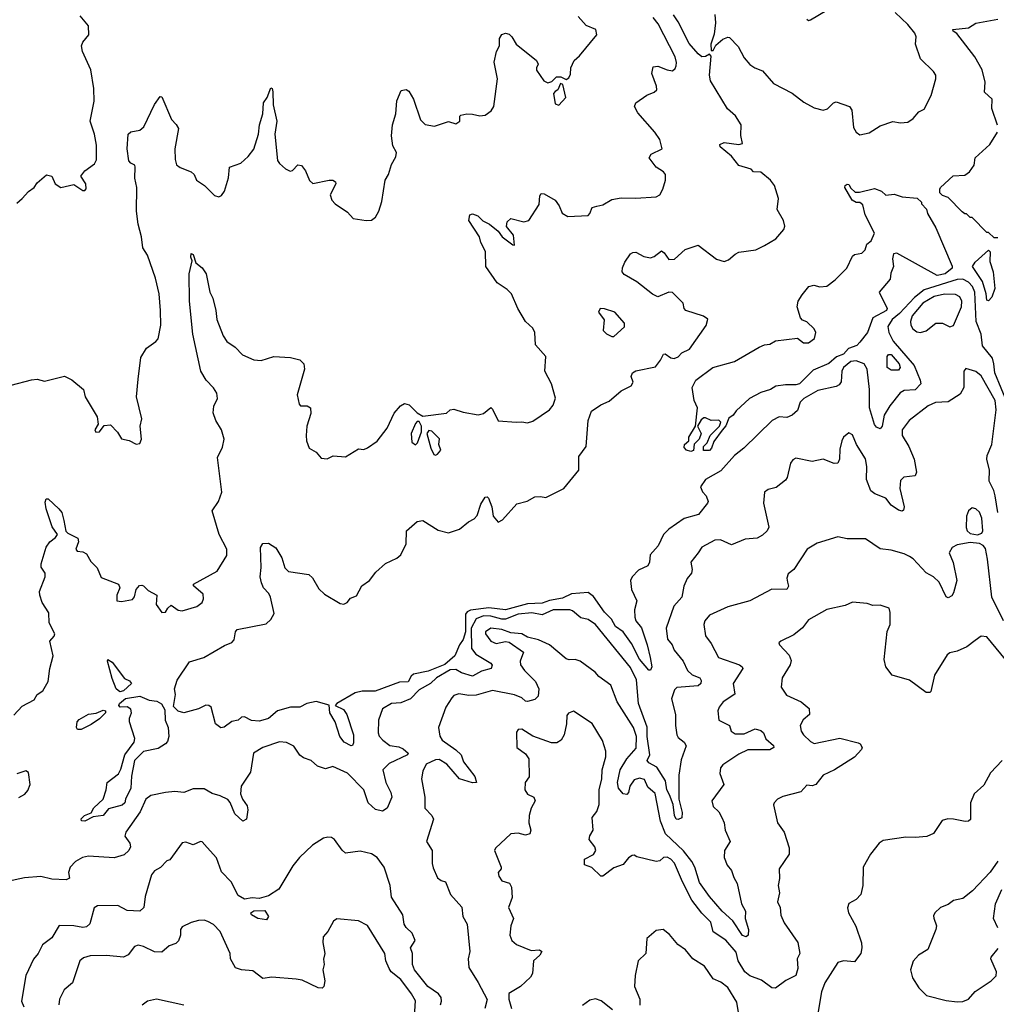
# Model space of a CAD drawing. Extents: x 1690054 to 1842981, y 782881 to 914114.
# Tile 376 of 656: x 1753111 to 1758427, y 869738 to 875098. Entities that reach past the tile are written whole.
import ezdxf

# ---------------------------------------------------------------- set-up
doc = ezdxf.new("R2010")
doc.units = 0

msp = doc.modelspace()

# ---------------------------------------------------------------- linework, layer by layer
at = {"layer": '0CON10XD'}
for points in [[(1753065, 873108.9), (1753175, 873138.1), (1753205, 873141.2), (1753245, 873130), (1753355, 873157.5), (1753395, 873136.7), (1753457.5, 873085), (1753467.5, 873045), (1753532, 872935), (1753537.5, 872895), (1753520, 872865), (1753525, 872852.5), (1753546, 872854), (1753571.2, 872888.8), (1753605, 872892.5), (1753642.3, 872852.3), (1753665, 872816.7), (1753706.4, 872806.4), (1753745, 872787.5), (1753765, 872790), (1753773.3, 872815), (1753766.7, 872885), (1753776, 872925), (1753746, 873045), (1753755, 873140), (1753770.9, 873259.1), (1753800.5, 873309.5), (1753852.5, 873345), (1753865, 873360), (1753879.1, 873435), (1753877.5, 873515), (1753870.4, 873605), (1753850.5, 873690.5), (1753805.8, 873815), (1753780.8, 873855), (1753773.4, 873915), (1753755.5, 873985), (1753747.1, 874055), (1753748.8, 874185), (1753736.7, 874235), (1753740, 874295), (1753737.5, 874305), (1753715, 874316.7), (1753705, 874330), (1753695.8, 874395), (1753701.2, 874475), (1753715, 874487.5), (1753765, 874496.7), (1753786.7, 874515), (1753844.3, 874635.7), (1753875, 874680), (1753885, 874677.5), (1753936.7, 874555), (1753962.5, 874527.5), (1753974.4, 874505), (1753954.6, 874395), (1753956.4, 874336.4), (1753965, 874306.7), (1753985, 874292.5), (1754045, 874270), (1754060, 874255), (1754073.6, 874223.6), (1754116.7, 874195), (1754170.7, 874140.7), (1754195, 874132.5), (1754209.5, 874140.5), (1754225.7, 874165), (1754247.7, 874237.7), (1754253.3, 874295), (1754315, 874317.5), (1754355, 874352.5), (1754385, 874393.3), (1754411.3, 874475), (1754416.7, 874525), (1754434.1, 874585.9), (1754437.5, 874645), (1754457.1, 874675), (1754477, 874727), (1754485, 874722.5), (1754488.5, 874705), (1754490.6, 874635), (1754510, 874545), (1754499.5, 874475), (1754515, 874331.2), (1754525, 874314), (1754557.5, 874285), (1754583.9, 874273.9), (1754595, 874277.5), (1754625, 874306.7), (1754645, 874303.8), (1754667.1, 874275), (1754687.5, 874222.5), (1754705.8, 874205.8), (1754795, 874224), (1754815, 874223.3), (1754830, 874215), (1754832.5, 874205), (1754801.2, 874145), (1754810, 874115), (1754827.5, 874095), (1754895, 874050), (1754926.1, 874016.1), (1754996, 874004), (1755025, 874006.2), (1755047.3, 874022.7), (1755066.2, 874055), (1755082.7, 874107.3), (1755101.2, 874225), (1755118.8, 874255), (1755135, 874310), (1755158.3, 874351.7), (1755161.2, 874375), (1755141.7, 874411.7), (1755135.6, 874465.6), (1755140.6, 874525), (1755158.5, 874585), (1755164.7, 874655.3), (1755188, 874712), (1755215, 874718), (1755229.1, 874709.1), (1755254.4, 874665), (1755292.1, 874552.1), (1755317.7, 874527.7), (1755368.3, 874518.3), (1755445, 874543.3), (1755485, 874530), (1755506.7, 874545), (1755507, 874573), (1755512, 874578), (1755545, 874585.6), (1755576, 874584), (1755615.9, 874574.1), (1755645, 874578.8), (1755677.6, 874602.4), (1755692.5, 874625), (1755712.2, 874775), (1755693.4, 874866.6), (1755706.2, 874925), (1755723.3, 874955), (1755722, 874995), (1755735, 875016.7), (1755755, 875024), (1755775, 875018), (1755790, 875005), (1755813.3, 874965), (1755923.3, 874875), (1755932.5, 874855), (1755923.6, 874836.4), (1755925, 874822.5), (1755963.3, 874765), (1755985, 874753.8), (1756008.3, 874761.7), (1756033.6, 874786.4), (1756056.1, 874786.1), (1756085, 874772.5), (1756099.3, 874780.7), (1756108.3, 874801.7), (1756111.2, 874835), (1756128.8, 874875), (1756158.3, 874901.7), (1756253.3, 875015), (1756247.5, 875045), (1756195, 875066.7), (1756151.2, 875115)], [(1753079.1, 871310.9), (1753125, 871360), (1753188.8, 871395), (1753206.1, 871423.9), (1753236.2, 871445), (1753265.5, 871494.5), (1753274, 871565), (1753292.9, 871635), (1753274, 871715), (1753298.3, 871741.7), (1753302, 871755), (1753271.3, 871815), (1753268.5, 871868.5), (1753234, 871925), (1753220.8, 871965), (1753219.2, 871985), (1753250, 872065), (1753250, 872085), (1753228.3, 872118.3), (1753227.5, 872135), (1753255, 872226.2), (1753274.4, 872255.6), (1753305, 872278.8), (1753316.2, 872295), (1753287.3, 872337.3), (1753254.7, 872435), (1753249.5, 872470.5), (1753255, 872490), (1753265, 872490), (1753323.1, 872435), (1753339.4, 872415), (1753351.5, 872371.5), (1753362.7, 872312.7), (1753372.2, 872302.2), (1753428, 872275), (1753430.8, 872255), (1753416.7, 872215), (1753424.1, 872204.1), (1753455, 872200.8), (1753475, 872190), (1753498.7, 872148.7), (1753533.2, 872113.2), (1753555, 872061.2), (1753648, 872025), (1753655.8, 872005), (1753640, 871965), (1753640, 871935), (1753665, 871930), (1753725, 871941.9), (1753735, 871956.7), (1753745, 871996.7), (1753762.5, 872017.5), (1753775, 872018.8), (1753785, 872016), (1753810.4, 871990.4), (1753856.7, 871965), (1753853.6, 871915), (1753885, 871870), (1753905, 871873.3), (1753917.5, 871895), (1753935, 871910), (1753973.6, 871883.6), (1753995, 871879.4), (1754075, 871903.2), (1754105, 871924.4), (1754111.5, 871945), (1754109.7, 871969.7), (1754057.5, 872015), (1754057.5, 872025), (1754186, 872095), (1754239.1, 872180.9), (1754237.5, 872215), (1754197.3, 872295), (1754158.9, 872425), (1754192.5, 872475), (1754210.8, 872525), (1754187.5, 872715), (1754215, 872770), (1754223.1, 872815), (1754209.2, 872865), (1754177.6, 872915), (1754163.3, 872956.7), (1754166.8, 872993.2), (1754188.1, 873035), (1754183.6, 873065), (1754165, 873094.3), (1754125, 873135.6), (1754097.1, 873185), (1754053.9, 873385), (1754035.3, 873565), (1754033.4, 873715), (1754050, 873785), (1754042.9, 873805), (1754044.2, 873825.8), (1754055, 873820), (1754070, 873775), (1754105, 873746.2), (1754126.7, 873715), (1754145.9, 873615), (1754161.3, 873581.3), (1754178.9, 873515), (1754184.3, 873465), (1754217.6, 873377.6), (1754238.1, 873345), (1754284.4, 873315), (1754323.8, 873273.8), (1754385, 873246.7), (1754425, 873242.9), (1754495, 873264.7), (1754585, 873258.2), (1754635, 873245.3), (1754657.8, 873225), (1754660.6, 873195), (1754620.8, 873055), (1754632, 873005), (1754640, 872995), (1754676.1, 872996.1), (1754694.1, 872984.1), (1754695.5, 872954.5), (1754674.5, 872885), (1754669.4, 872835), (1754671.4, 872805), (1754686.7, 872765), (1754725, 872743.3), (1754751.7, 872711.7), (1754785, 872707.5), (1754817, 872723), (1754885, 872717.5), (1754955, 872762.5), (1754985, 872757.5), (1755003.8, 872766.2), (1755055.9, 872804.1), (1755111.2, 872875), (1755150, 872955), (1755184.1, 872995.9), (1755205, 873007.5), (1755230.7, 873000.7), (1755275, 872957.5), (1755305, 872940), (1755434.1, 872955.9), (1755455, 872973.8), (1755475, 872978), (1755525, 872961.2), (1755606.1, 872946.1), (1755635, 872954), (1755675, 872986.7), (1755685, 872977.5), (1755715, 872914.2), (1755815, 872906), (1755845, 872909.2), (1755875, 872902.9), (1755905, 872912.9), (1755995, 872974.2), (1756015, 872998.8), (1756027.6, 873037.6), (1756005, 873116.2), (1755970, 873185), (1755974.5, 873264.5), (1755918.3, 873328.3), (1755915.7, 873395), (1755905, 873418.8), (1755864.3, 873455), (1755822.2, 873525), (1755788.5, 873605), (1755765, 873629.5), (1755710.6, 873665), (1755648.6, 873755), (1755647.1, 873835), (1755621.1, 873885), (1755613.3, 873915), (1755556, 874005), (1755561.2, 874035), (1755575, 874040.8), (1755605, 874029.4), (1755632.2, 874002.2), (1755668, 873985), (1755715.7, 873945.7), (1755738, 873915), (1755795, 873871.2), (1755805, 873870), (1755798.9, 873925), (1755761.2, 873971.2), (1755765, 873997.5), (1755783.8, 874016.2), (1755855, 873998), (1755882.5, 874005), (1755937.9, 874092.1), (1755941.4, 874138.6), (1755948.8, 874151.2), (1755965, 874150), (1756025, 874115.7), (1756048.1, 874085), (1756064.6, 874044.6), (1756095, 874026.9), (1756205, 874032), (1756215, 874042.5), (1756226.7, 874075), (1756251.9, 874081.9), (1756285, 874090), (1756335, 874118.6), (1756385, 874127.8), (1756465, 874125.6), (1756575, 874132.5), (1756595, 874144.3), (1756612.3, 874175), (1756626.5, 874225), (1756625.8, 874255.8), (1756615, 874270), (1756574.8, 874294.8), (1756537.1, 874345), (1756548, 874365), (1756608.8, 874395), (1756595.6, 874445), (1756568.9, 874485), (1756475, 874591.2), (1756458, 874625), (1756464.4, 874645.6), (1756525, 874686.9), (1756565, 874702.5), (1756580, 874715), (1756578.1, 874735), (1756551.5, 874805), (1756558.9, 874841.1), (1756585, 874845.4), (1756635, 874824.6), (1756665, 874819.2), (1756678.8, 874831.2), (1756684.3, 874845.7), (1756686.9, 874865), (1756679.6, 874895), (1756586.7, 875075), (1756559.2, 875109.3)], [(1753095, 874098), (1753125, 874124.4), (1753158.1, 874161.9), (1753188.8, 874185), (1753205, 874210), (1753257, 874253), (1753285, 874246.7), (1753303.3, 874205), (1753335, 874183.8), (1753405, 874200), (1753455, 874167.5), (1753465, 874167.5), (1753473, 874177), (1753471.2, 874205), (1753443.3, 874245), (1753465.7, 874275), (1753517.8, 874312.2), (1753529.2, 874335), (1753529.2, 874415), (1753517.9, 874475), (1753494.4, 874545), (1753515.4, 874655), (1753513.6, 874723.6), (1753498.5, 874825), (1753452.9, 874925), (1753447.5, 874955), (1753454, 874975), (1753486.4, 875015), (1753485.8, 875065), (1753439.4, 875119.4)], [(1754427.5, 872032.5), (1754420, 872065), (1754424.7, 872115), (1754421.4, 872225), (1754435, 872246), (1754465, 872248), (1754505, 872223.3), (1754537.9, 872167.9), (1754555, 872113.3), (1754573.2, 872093.2), (1754685, 872077.5), (1754705, 872058.8), (1754739.6, 871999.6), (1754770, 871970), (1754855, 871920), (1754875, 871915.8), (1754893.3, 871925), (1754910.8, 871949.2), (1754945, 871961.2), (1754973.8, 872015), (1755014.2, 872045), (1755050.2, 872089.8), (1755102.1, 872137.9), (1755164.4, 872165.6), (1755185.7, 872184.3), (1755213.8, 872245), (1755216.2, 872315), (1755273.8, 872366.2), (1755305, 872371.4), (1755388.3, 872318.3), (1755445, 872304.4), (1755505, 872324), (1755553.3, 872365), (1755585, 872380), (1755600.4, 872399.6), (1755620.4, 872459.6), (1755645, 872498.8), (1755655, 872500), (1755662.5, 872492.5), (1755681.5, 872445), (1755687.5, 872395), (1755715, 872362.9), (1755738.8, 872375), (1755817.3, 872462.7), (1755873.9, 872476.1), (1755915, 872500), (1755945, 872502.5), (1755975, 872496.7), (1756072.5, 872545), (1756153.9, 872646.1), (1756155, 872720), (1756194.2, 872775), (1756206.2, 872915), (1756223.6, 872966.4), (1756275, 873001.2), (1756319.4, 873020.6), (1756385, 873078), (1756438.8, 873105), (1756451.2, 873125), (1756440, 873155), (1756446, 873175), (1756465, 873186.1), (1756571.9, 873208.1), (1756600, 873245), (1756615, 873276.7), (1756625, 873278.8), (1756655, 873256.2), (1756673.6, 873253.6), (1756695, 873263.3), (1756715, 873283.8), (1756756.2, 873305), (1756847, 873433), (1756857, 873467), (1756833.2, 873483.2), (1756737.5, 873515), (1756727.5, 873525), (1756722.5, 873555), (1756665, 873613.3), (1756645, 873613.8), (1756585, 873588.6), (1756555, 873604.4), (1756470.9, 873670.9), (1756401.2, 873711.2), (1756391.2, 873725), (1756392.7, 873747.3), (1756405, 873777.5), (1756435, 873822.5), (1756448.8, 873831.2), (1756465, 873832), (1756508.3, 873808.3), (1756545, 873800.6), (1756565, 873808.6), (1756605, 873838.8), (1756619.1, 873829.1), (1756645, 873792.5), (1756675, 873793.8), (1756733.4, 873846.6), (1756805, 873870.5), (1756904.7, 873794.7), (1756945, 873780.9), (1756969.3, 873790.7), (1757005, 873821.9), (1757025, 873831.5), (1757117.5, 873845), (1757165, 873868), (1757226.2, 873905), (1757270, 873955), (1757276.1, 873973.9), (1757268.8, 874005), (1757233.8, 874065), (1757240.6, 874125), (1757220, 874195), (1757198.8, 874225), (1757145, 874267.5), (1757105, 874270), (1757093.6, 874283.6), (1757025, 874303.3), (1756985.2, 874355.2), (1756924.3, 874405), (1756921.9, 874418.1), (1756945, 874428.8), (1757025, 874418.5), (1757045.8, 874424.2), (1757036.9, 874466.9), (1757037.8, 874525), (1757007.6, 874575), (1756963.3, 874613.3), (1756872, 874765), (1756866.6, 874795), (1756875, 874900), (1756865, 874910), (1756845, 874896.7), (1756825, 874896), (1756805, 874911.4), (1756755, 874968.6), (1756695, 875085.5), (1756670, 875125)], [(1756895.6, 875125.6), (1756898.8, 875081.2), (1756891.8, 875018.2), (1756874, 874964), (1756875, 874930), (1756885, 874930), (1756900.7, 874959.3), (1756939.1, 874990.9), (1756965, 875002.9), (1756975, 875000), (1757021.2, 874951.2), (1757055, 874890), (1757085, 874854.2), (1757113.3, 874835), (1757155, 874820), (1757215, 874750.8), (1757315, 874698.1), (1757378.9, 874648.9), (1757435, 874617.5), (1757484.4, 874604.4), (1757507.6, 874612.4), (1757540, 874645), (1757555, 874650), (1757628.8, 874625), (1757640, 874605), (1757650.2, 874510.2), (1757665, 874485.8), (1757685, 874470), (1757735, 874482.5), (1757795, 874520), (1757864.1, 874544.1), (1757905, 874537.1), (1757945, 874540), (1757975, 874560), (1758005, 874596.2), (1758035, 874611.2), (1758072.9, 874685), (1758097.1, 874775), (1758097.1, 874795), (1758085, 874816), (1758014.3, 874885), (1757987.8, 874965), (1757990.4, 875005), (1757984.5, 875025), (1757945, 875072.2), (1757876.4, 875136.4)], [(1757395, 875100), (1757405, 875093.8), (1757415, 875096.7), (1757505, 875148.8)], [(1758433.3, 874523.3), (1758402.5, 874615), (1758404.2, 874664.2), (1758363.2, 874703.2), (1758367, 874757), (1758350, 874825), (1758310, 874895), (1758212, 875022), (1758192.5, 875035), (1758190, 875045), (1758275, 875054), (1758315, 875078.6), (1758435, 875101.2)], [(1756045, 874632.5), (1756083.8, 874675), (1756067.5, 874745), (1756055, 874750), (1756040, 874715), (1756025, 874707.5), (1756016.7, 874695), (1756025, 874640), (1756045, 874632.5)], [(1758435, 873910), (1758415, 873910), (1758385, 873940), (1758375, 873940), (1758295, 874020), (1758285, 874020), (1758265, 874040), (1758255, 874040), (1758241.7, 874051.7), (1758165, 874130), (1758135, 874140), (1758120, 874155), (1758120, 874175), (1758122.5, 874185), (1758191.7, 874248.3), (1758255, 874252), (1758281.2, 874268.8), (1758306.7, 874305), (1758311.2, 874345), (1758391.3, 874418.7), (1758434.5, 874485.5)], [(1756765, 872747.5), (1756740, 872755), (1756728.3, 872768.3), (1756730, 872785), (1756752.5, 872805), (1756753.8, 872825), (1756790, 872885), (1756801.4, 872985), (1756783.1, 873025), (1756772.4, 873095), (1756792.1, 873135), (1756884.3, 873205), (1757002.6, 873237.4), (1757136.7, 873315), (1757165, 873327.1), (1757195, 873330.8), (1757225, 873348.8), (1757344.2, 873364.2), (1757378.3, 873338.3), (1757405, 873339.2), (1757437.9, 873362.1), (1757444.2, 873395), (1757435.6, 873415.6), (1757395, 873453.3), (1757372.7, 873462.7), (1757361.2, 873475), (1757343.3, 873535), (1757348.8, 873565), (1757369.5, 873600.5), (1757407.5, 873645), (1757433.3, 873653.3), (1757467, 873643), (1757505, 873647.5), (1757549.1, 873680.9), (1757613.3, 873745), (1757645, 873810), (1757655, 873820), (1757695, 873827.5), (1757712.5, 873845), (1757722.5, 873875), (1757745.8, 873894.2), (1757763.3, 873935), (1757712.5, 874035), (1757700.7, 874090.7), (1757685, 874102.5), (1757665, 874103.3), (1757643.3, 874115), (1757603.3, 874185), (1757603.8, 874195), (1757615, 874202.5), (1757625, 874200), (1757635, 874180), (1757658.3, 874158.3), (1757681.7, 874158.3), (1757765, 874179.2), (1757802.5, 874165), (1757825, 874142.5), (1757871.7, 874148.3), (1757913.9, 874133.9), (1757996.4, 874126.4), (1758020, 874105), (1758020, 874095), (1758047, 874067), (1758053, 874043), (1758097.5, 873965), (1758186.4, 873756.4), (1758186, 873745), (1758149.2, 873715), (1758105.4, 873704.6), (1757885, 873826.2), (1757867, 873823), (1757862.5, 873795), (1757867.5, 873755), (1757853, 873717), (1757850, 873685), (1757790, 873615), (1757833.3, 873525), (1757828.8, 873515), (1757755.9, 873474.1), (1757726.2, 873395), (1757685, 873342.5), (1757667.5, 873325), (1757622.6, 873307.4), (1757595, 873277.8), (1757557.7, 873262.3), (1757515, 873225.8), (1757430.6, 873189.4), (1757355, 873115.8), (1757335, 873109.4), (1757279.7, 873110.3), (1757227.3, 873102.7), (1757197.5, 873085), (1757145, 873068.8), (1757084.2, 873035.8), (1757011.3, 872968.7), (1756995, 872944), (1756970.7, 872929.3), (1756955, 872887.5), (1756935, 872862.5), (1756889.3, 872800.7), (1756876.2, 872765), (1756865, 872753.3), (1756833, 872753), (1756832.5, 872775), (1756852.5, 872795), (1756870, 872835), (1756920, 872885), (1756927.5, 872907.5), (1756917, 872917), (1756875, 872916.7), (1756845, 872930), (1756835, 872930), (1756820.7, 872919.3), (1756800, 872885), (1756820, 872845), (1756810, 872815), (1756783, 872787), (1756778.3, 872751.7), (1756765, 872747.5)], [(1758385, 873567.5), (1758375, 873570), (1758371.5, 873605), (1758351.8, 873671.8), (1758297.1, 873755), (1758311.5, 873778.5), (1758385, 873842.5), (1758393.3, 873833.3), (1758391.8, 873781.8), (1758410.6, 873725), (1758419.4, 873635), (1758403.6, 873586.4), (1758385, 873567.5)], [(1758488.3, 873008.3), (1758418.4, 873175), (1758414.5, 873225), (1758405.6, 873255), (1758352.1, 873322.1), (1758345.2, 873385), (1758317, 873455), (1758309.7, 873615), (1758297.3, 873645), (1758275, 873668.3), (1758245, 873685.5), (1758215, 873683.9), (1758035, 873628), (1757981.2, 873585), (1757901, 873499), (1757860.5, 873465), (1757837.1, 873427.1), (1757841.5, 873395), (1757865, 873347.9), (1757979.5, 873215), (1758013.3, 873135), (1758015.7, 873115), (1757985, 873082), (1757925, 873079.5), (1757903.6, 873066.4), (1757848, 872995), (1757817.5, 872945), (1757805.3, 872884.7), (1757795, 872870.8), (1757775, 872879.5), (1757765, 872894.4), (1757736.4, 872985), (1757737.3, 873085), (1757725, 873195.8), (1757707.1, 873225), (1757665, 873241.2), (1757635, 873236.8), (1757595.9, 873205), (1757585.9, 873185), (1757582.9, 873127.1), (1757570.9, 873109.1), (1757555, 873100.4), (1757455, 873078.8), (1757379.4, 873035), (1757359.3, 873015), (1757345, 872971.1), (1757315, 872945.7), (1757287.5, 872932.5), (1757245, 872935.3), (1757206.5, 872915), (1757052.9, 872765), (1757001.6, 872725), (1756927.5, 872642.5), (1756844.4, 872595), (1756816, 872555), (1756828.1, 872528.1), (1756848.6, 872505), (1756859.2, 872475), (1756855.8, 872465), (1756806.6, 872403.4), (1756727.2, 872382.8), (1756645.4, 872325), (1756614.6, 872295), (1756586.6, 872233.4), (1756543.3, 872185), (1756539.2, 872145), (1756530, 872125), (1756478.7, 872101.3), (1756444.4, 872065), (1756436.7, 872045), (1756441.9, 871995), (1756471.1, 871935), (1756456.8, 871885), (1756459, 871845), (1756465.3, 871825), (1756495, 871786.4), (1756527.2, 871695), (1756543.3, 871625), (1756551.9, 871575), (1756545, 871556), (1756535, 871556), (1756485, 871617.5), (1756441.5, 871701.5), (1756395.2, 871765.2), (1756355, 871794.6), (1756331.9, 871835), (1756295, 871871.8), (1756235, 871957.9), (1756205, 871979.6), (1756115, 871972.3), (1756065, 871949.6), (1755994.3, 871935.7), (1755955, 871921.3), (1755875, 871918.2), (1755755, 871885.8), (1755665, 871896.8), (1755565, 871884.2), (1755547.3, 871875), (1755538.3, 871861.7), (1755537.3, 871765), (1755524.5, 871724.5), (1755504.5, 871695), (1755479, 871635), (1755425, 871587.4), (1755335, 871552.1), (1755255.4, 871534.6), (1755242.6, 871525), (1755225, 871493.5), (1755179, 871491), (1755045, 871441.7), (1754975, 871442.5), (1754936.5, 871433.5), (1754836.7, 871375), (1754827.5, 871365), (1754872.7, 871342.7), (1754890.9, 871315), (1754927.3, 871205), (1754928.6, 871161.4), (1754922.7, 871147.3), (1754915, 871145.7), (1754877.1, 871165), (1754854.1, 871195), (1754827.9, 871275), (1754798.5, 871325), (1754796.2, 871366.2), (1754725, 871385.8), (1754674.3, 871375.7), (1754635, 871356), (1754585, 871356), (1754515, 871336.2), (1754465.7, 871294.3), (1754435, 871283.8), (1754415, 871278.8), (1754372.7, 871282.7), (1754335, 871302.5), (1754318.3, 871301.7), (1754300, 871285), (1754265, 871276.7), (1754223.8, 871246.2), (1754205, 871242.7), (1754177.1, 871265), (1754152.5, 871355), (1754140, 871365), (1754123.6, 871366.4), (1754084.4, 871345.6), (1754005, 871325.4), (1753972.7, 871332.7), (1753948.8, 871358.8), (1753958.8, 871425), (1753953.3, 871455), (1753968.3, 871501.7), (1754035, 871602.5), (1754112.5, 871625), (1754225, 871691.1), (1754265, 871707.5), (1754277.6, 871722.4), (1754286.1, 871765), (1754295, 871778.2), (1754451.7, 871808.3), (1754477.9, 871832.1), (1754495.6, 871865), (1754476.6, 871955), (1754467.7, 871975), (1754438.4, 872005), (1754427.5, 872032.5)], [(1758015, 873394.4), (1758045, 873404.3), (1758097.5, 873445), (1758135, 873445.5), (1758175, 873425.8), (1758195, 873433.8), (1758236.8, 873535), (1758239.6, 873565), (1758228.5, 873588.5), (1758205, 873602), (1758145, 873604.3), (1758089.3, 873590.7), (1758027.4, 873555), (1757970, 873485), (1757959.5, 873455), (1757961.1, 873435), (1757972.5, 873415), (1757995, 873398.6), (1758015, 873394.4)], [(1756335, 873372.5), (1756345, 873373.3), (1756402.5, 873425), (1756403.3, 873445), (1756350, 873505), (1756295, 873524), (1756270, 873525), (1756262.5, 873505), (1756293, 873463), (1756287.5, 873405), (1756305, 873387.5), (1756335, 873372.5)], [(1757895, 873189.1), (1757855, 873190), (1757833.3, 873205), (1757832.5, 873265), (1757840, 873275), (1757855, 873274.3), (1757897.6, 873225), (1757903.8, 873205), (1757895, 873189.1)], [(1758435.2, 872415), (1758420.4, 872505), (1758413.9, 872535), (1758387.5, 872585), (1758391, 872645), (1758375.3, 872705), (1758377.8, 872725), (1758403.4, 872785), (1758425.9, 872974.1), (1758421.4, 873025), (1758345, 873159.4), (1758315, 873182.9), (1758260.5, 873199.5), (1758250.6, 873185), (1758250, 873095), (1758231.2, 873058.8), (1758165, 873017.1), (1758096.2, 873013.8), (1758055.7, 872995), (1757952.9, 872915), (1757915.6, 872865), (1757915.5, 872835), (1757950.4, 872775), (1757979.3, 872705), (1757993.5, 872635), (1757985.4, 872614.6), (1757922.9, 872607.1), (1757905, 872590), (1757901.2, 872545), (1757925.6, 872445), (1757922.5, 872427.5), (1757915, 872422.5), (1757895, 872428.2), (1757855.5, 872455), (1757825, 872493.3), (1757766.4, 872516.4), (1757745, 872533.8), (1757720.8, 872595), (1757722.1, 872665), (1757715, 872708), (1757666.9, 872785), (1757645, 872837.5), (1757625, 872848.8), (1757596.2, 872825), (1757586.2, 872805), (1757575, 872760), (1757574.2, 872705), (1757565, 872683.8), (1757545, 872682.5), (1757485, 872704.5), (1757425, 872692.3), (1757335, 872711.2), (1757318.8, 872701.2), (1757307, 872683), (1757288.8, 872605), (1757279.7, 872590.3), (1757229.3, 872550.7), (1757185, 872540), (1757165.8, 872525), (1757160, 872465), (1757188.5, 872335), (1757180, 872315), (1757155, 872291.5), (1757125, 872276), (1757059.6, 872270.4), (1756985, 872238.5), (1756925, 872266.5), (1756895, 872263.6), (1756825, 872225.6), (1756805, 872196), (1756764.2, 872145), (1756771.4, 872105), (1756768.1, 872085), (1756744.5, 872055.5), (1756726, 872014), (1756715.5, 871954.5), (1756671.8, 871905), (1756629.1, 871785), (1756637.9, 871725), (1756661.8, 871695), (1756674.4, 871665), (1756723.3, 871605), (1756746.2, 871555), (1756770.7, 871530.7), (1756813.3, 871515), (1756820.5, 871500.5), (1756818.6, 871485), (1756805, 871471.1), (1756687.3, 871462.7), (1756675, 871448.8), (1756658.4, 871401.6), (1756680.9, 871315), (1756680.5, 871255), (1756687.7, 871205), (1756695, 871190), (1756728.6, 871165), (1756739.2, 871145), (1756712.2, 871067.8), (1756699.7, 870985), (1756699.2, 870855), (1756717.5, 870782.5), (1756715, 870753.8), (1756695, 870743.3), (1756684, 870745), (1756675.8, 870765), (1756668.2, 870825), (1756649, 870879), (1756633.2, 870905), (1756627.1, 870955), (1756579, 871029), (1756535, 871052), (1756527.1, 871065), (1756540.4, 871095), (1756527, 871195), (1756526.6, 871246.6), (1756478.5, 871375), (1756468.8, 871505), (1756435, 871571.8), (1756245.4, 871805), (1756205, 871832.5), (1756165, 871840.9), (1756120.5, 871880.5), (1756105, 871885.3), (1756015, 871884.3), (1755955, 871858), (1755898.3, 871868.3), (1755825, 871861), (1755755, 871835.1), (1755735, 871834.7), (1755675, 871851.4), (1755635, 871852.5), (1755595, 871836.3), (1755568.1, 871785), (1755570.2, 871675), (1755593.3, 871643.3), (1755675.6, 871595), (1755683.2, 871583.2), (1755676.9, 871565), (1755625, 871551.9), (1755575, 871524.8), (1755515, 871543.1), (1755485, 871560.5), (1755455, 871559), (1755378.9, 871515), (1755346.4, 871483.6), (1755285, 871449.6), (1755238.6, 871401.4), (1755185, 871378.4), (1755135, 871374.6), (1755085, 871345.6), (1755063.3, 871285), (1755061.8, 871215), (1755067.3, 871197.3), (1755086.7, 871175), (1755125, 871147.1), (1755175, 871139.2), (1755198.1, 871128.1), (1755225.7, 871105), (1755221.2, 871095), (1755122.2, 871047.8), (1755088.2, 871015), (1755104.8, 870944.8), (1755131, 870891), (1755135.9, 870865), (1755111.5, 870805), (1755085, 870788.9), (1755048.1, 870798.1), (1755007.5, 870835), (1754984.5, 870905), (1754895.3, 870995.3), (1754815, 871031.9), (1754775, 871018.8), (1754732.5, 871035), (1754697.5, 871065), (1754655, 871080), (1754635, 871093.8), (1754602.2, 871142.2), (1754563.3, 871163.3), (1754525, 871166), (1754435, 871136.5), (1754384.2, 871105), (1754367.6, 871002.4), (1754316, 870925), (1754313.2, 870883.2), (1754322.9, 870855), (1754348.7, 870818.7), (1754352.9, 870797.1), (1754345, 870746.2), (1754325, 870734.4), (1754281.5, 870775), (1754256.4, 870836.4), (1754243, 870853), (1754202.8, 870872.8), (1754158.8, 870885), (1754115, 870911.5), (1754055, 870910.6), (1754005, 870890.6), (1753955, 870897.1), (1753905, 870891.6), (1753825, 870873.7), (1753797, 870855), (1753766.7, 870785), (1753688.7, 870675), (1753682.8, 870652.8), (1753710, 870615), (1753714.5, 870595), (1753705, 870574.2), (1753678.6, 870551.4), (1753624.2, 870535.8), (1753485.2, 870544.8), (1753452.5, 870537.5), (1753414.3, 870515), (1753385.6, 870485), (1753375.7, 870455), (1753382, 870425), (1753364.5, 870415.5), (1753285, 870419.3), (1753225.8, 870434.2), (1753136.8, 870426.8)], [(1755265, 872782.5), (1755276.7, 872795), (1755297.5, 872855), (1755297.5, 872885), (1755285, 872910), (1755275, 872910), (1755265, 872900), (1755242, 872845), (1755245, 872797.5), (1755265, 872782.5)], [(1755375, 872727.5), (1755385, 872733.3), (1755402.5, 872755), (1755393.3, 872785), (1755396.4, 872816.4), (1755355, 872857.5), (1755338.3, 872861.7), (1755327.5, 872845), (1755348.8, 872765), (1755365, 872730), (1755375, 872727.5)], [(1758325, 872293.8), (1758347.9, 872302.1), (1758354.2, 872315), (1758348.2, 872385), (1758335, 872417.1), (1758315, 872434.2), (1758295, 872440), (1758275.5, 872424.5), (1758265.4, 872395), (1758262.8, 872332.8), (1758269.2, 872315), (1758285, 872300), (1758325, 872293.8)], [(1758466.1, 871825), (1758402.5, 871955), (1758379.3, 872160.7), (1758369.1, 872219.1), (1758355.6, 872235.6), (1758335.8, 872245.8), (1758285, 872252.5), (1758215, 872239.2), (1758186.1, 872223.9), (1758170, 872195), (1758192.9, 872142.9), (1758212.9, 872045), (1758195, 871978), (1758185, 871960.8), (1758165, 871950), (1758155, 871956.2), (1758116.6, 872036.6), (1758084.8, 872064.8), (1758045, 872087.3), (1757975, 872162.3), (1757955, 872176.4), (1757925, 872190.9), (1757855, 872209.3), (1757795, 872217.5), (1757715, 872271.8), (1757615, 872270.8), (1757565, 872281.9), (1757451.5, 872248.5), (1757397.1, 872215), (1757325.8, 872105), (1757295, 872081.2), (1757287.3, 872057.3), (1757290.6, 872035), (1757295.7, 872014.3), (1757286.7, 871995), (1757205, 871997.9), (1757085.8, 871935), (1756965, 871901), (1756865, 871856.7), (1756840, 871825), (1756834.4, 871805), (1756843.7, 871743.7), (1756875, 871702), (1756914.4, 871625), (1757030, 871585), (1757044.4, 871575), (1757047.8, 871565), (1756994.4, 871485), (1757003.8, 871426.2), (1756940, 871385), (1756918, 871355), (1756912, 871335), (1756916.7, 871285), (1756975, 871256.2), (1756984.3, 871225), (1757005, 871210), (1757055, 871210.6), (1757115, 871237.7), (1757145, 871228.9), (1757160.6, 871215), (1757173.3, 871183.3), (1757215, 871146.2), (1757216, 871135), (1757195, 871122.7), (1757075, 871122.7), (1757025, 871098.7), (1756938.9, 871041.1), (1756925.5, 871024.5), (1756921.3, 870995), (1756943.3, 870935), (1756878.5, 870845), (1756886.7, 870815), (1756916.4, 870785), (1756933.8, 870755), (1756945.5, 870725), (1756951.5, 870685), (1756977.5, 870625), (1756947.1, 870575), (1756946.1, 870536.1), (1756962.9, 870495), (1756986, 870466), (1756997.5, 870427.5), (1757015.9, 870395), (1757039.2, 870285), (1757061.2, 870245), (1757060.2, 870205), (1757077.6, 870145), (1757076.2, 870113.8), (1757065, 870104.4), (1757045, 870111.8), (1756992, 870192), (1756935, 870245.5), (1756865.2, 870325), (1756811.7, 870401.7), (1756786.1, 870485), (1756769.2, 870515), (1756723.8, 870573.8), (1756626, 870665), (1756598.6, 870735), (1756570.6, 870885), (1756530.7, 870920.7), (1756511.3, 870961.3), (1756485, 870968.8), (1756455, 870959.2), (1756433.1, 870925), (1756425, 870890), (1756415, 870880.8), (1756395, 870884.3), (1756370.4, 870915), (1756364.2, 870945), (1756379.8, 871015), (1756416.5, 871073.5), (1756467, 871133), (1756468.1, 871195), (1756451.4, 871245), (1756362.5, 871385), (1756328.6, 871475), (1756262.9, 871522.9), (1756244.3, 871545), (1756161.2, 871605), (1756135, 871614.4), (1756102.5, 871612.5), (1756085, 871618), (1755995, 871694.4), (1755935, 871721.1), (1755875, 871735.7), (1755845, 871754), (1755785, 871759.2), (1755735, 871777.8), (1755675, 871785.2), (1755646.9, 871765), (1755646.9, 871755), (1755675.6, 871715), (1755705, 871701.5), (1755755, 871712.9), (1755775, 871710), (1755853.3, 871655), (1755834.6, 871605.4), (1755837.3, 871585), (1755858.2, 871555), (1755917.9, 871495), (1755937.3, 871455), (1755932.5, 871415), (1755915, 871396.7), (1755875, 871386), (1755865, 871388), (1755845, 871406.6), (1755805, 871422.3), (1755685, 871446.4), (1755595, 871420.3), (1755555, 871418.9), (1755502, 871428), (1755475, 871418.1), (1755463, 871407), (1755430.8, 871355), (1755390.8, 871245), (1755397.3, 871197.3), (1755410, 871175), (1755485, 871122.2), (1755513.3, 871095), (1755527.6, 871057.6), (1755587.6, 870977.6), (1755598, 870945), (1755575, 870943.8), (1755505.8, 870965.8), (1755436.2, 871045), (1755395, 871070.8), (1755375, 871068), (1755323.8, 871045), (1755305, 871007.5), (1755298.6, 870965), (1755316.7, 870865), (1755315.6, 870805), (1755354.2, 870765), (1755364.2, 870745), (1755326, 870625), (1755355.7, 870575), (1755355.5, 870505), (1755360.8, 870480.8), (1755385, 870426.2), (1755405, 870411.2), (1755428, 870405), (1755455.8, 870335), (1755517.2, 870267.2), (1755522.7, 870215), (1755545.9, 870175), (1755560.5, 870025), (1755551.9, 869985), (1755555, 869938), (1755607.3, 869857.3), (1755655.4, 869764.6), (1755642.7, 869715)], [(1758545, 871532.7), (1758375, 871738.8), (1758345, 871742.5), (1758312, 871718), (1758266.1, 871683.9), (1758215, 871660), (1758175, 871651.2), (1758160.3, 871639.7), (1758090.2, 871529.8), (1758070, 871440), (1758065, 871434.3), (1758045, 871435.7), (1757955, 871502.9), (1757860.3, 871530.3), (1757826, 871575), (1757817.1, 871615), (1757832.7, 871767.3), (1757848.6, 871805), (1757848.8, 871871.2), (1757843.3, 871895), (1757795, 871911.2), (1757755, 871908.8), (1757725, 871920), (1757645, 871927.1), (1757605, 871908.6), (1757505, 871887.1), (1757405, 871830), (1757372.2, 871787.8), (1757325, 871749.6), (1757253.8, 871715), (1757243.3, 871705), (1757246.2, 871695), (1757299.1, 871639.1), (1757310.3, 871609.7), (1757305.7, 871585), (1757261.4, 871515), (1757255.8, 871465), (1757285, 871420), (1757364, 871385), (1757408, 871348), (1757410.8, 871315), (1757375, 871286), (1757359.4, 871255), (1757364.4, 871225), (1757377.1, 871205), (1757415, 871168.9), (1757435, 871157.8), (1757575, 871186.7), (1757675, 871160.8), (1757686.2, 871155), (1757696.2, 871135), (1757693.3, 871125), (1757655, 871084), (1757546.5, 871013.5), (1757484.1, 870985.9), (1757445, 870934), (1757425, 870926.7), (1757395, 870930), (1757363.3, 870895), (1757265, 870868.6), (1757236.7, 870855), (1757218.8, 870835), (1757214.1, 870824.1), (1757236, 870725), (1757271.9, 870675), (1757299.7, 870589.7)], [(1753655, 871439.3), (1753636.6, 871455), (1753615, 871512), (1753588, 871605), (1753590, 871615), (1753615, 871600), (1753681.7, 871511.7), (1753708.3, 871498.3), (1753720, 871485), (1753675, 871443.5), (1753655, 871439.3)], [(1753465, 870734), (1753447, 870737), (1753445, 870747.5), (1753463.8, 870765), (1753499.3, 870780.7), (1753515, 870807.1), (1753564.4, 870855), (1753582.3, 870905), (1753586.2, 870945), (1753648.3, 870991.7), (1753661.9, 871018.1), (1753682.7, 871095), (1753734.7, 871165), (1753736.8, 871185), (1753708.8, 871275), (1753708.5, 871295), (1753720, 871325), (1753715.7, 871345), (1753695, 871356.4), (1753657.5, 871355), (1753650, 871365), (1753654.2, 871375), (1753687.6, 871402.4), (1753765, 871414.4), (1753815, 871393.1), (1753857.8, 871387.8), (1753883.6, 871373.6), (1753900.3, 871340.3), (1753903.1, 871285), (1753919.4, 871245), (1753922.2, 871195), (1753915, 871168.8), (1753904, 871155), (1753865, 871131.2), (1753785, 871114.6), (1753736.6, 871065), (1753719.4, 870980.6), (1753715.5, 870915), (1753687.5, 870855), (1753683.3, 870835), (1753668.3, 870821.7), (1753595, 870801.2), (1753564.4, 870765.6), (1753511.2, 870758.8), (1753465, 870734)], [(1753425, 871233.8), (1753419.2, 871245), (1753423.1, 871275), (1753435, 871288.5), (1753485, 871317.2), (1753526.8, 871323.2), (1753565, 871338.9), (1753578, 871335), (1753577.1, 871325), (1753545, 871292.5), (1753499.2, 871260.8), (1753445, 871234.4), (1753425, 871233.8)], [(1757299.7, 870589.7), (1757299.2, 870555), (1757244.4, 870475), (1757247.4, 870422.6), (1757240, 870385), (1757247.3, 870345), (1757235.5, 870295), (1757250.9, 870265), (1757253.4, 870223.4), (1757272, 870182), (1757346.7, 870075), (1757357.8, 870015), (1757343.5, 869985), (1757346.6, 869933.4), (1757336, 869895), (1757281.7, 869868.3), (1757225, 869826.2), (1757205, 869827.5), (1757149.3, 869869.3), (1757085, 869892.3), (1757058.2, 869915), (1757022.5, 869975), (1757011.1, 870021.1), (1756955, 870086.9), (1756885, 870132.7), (1756872.9, 870185), (1756823.8, 870233.8), (1756770.6, 870305), (1756718.6, 870405), (1756675, 870505.6), (1756655, 870528.2), (1756635, 870538.2), (1756615, 870536.5), (1756595, 870518.9), (1756575.5, 870515.5), (1756470.3, 870540.3), (1756455, 870550), (1756445, 870547.5), (1756424.1, 870535.9), (1756395, 870499.2), (1756345, 870480), (1756285, 870436), (1756275, 870436), (1756225, 870482), (1756185, 870497.5), (1756185, 870527.5), (1756235, 870552.5), (1756247.5, 870575), (1756241.2, 870595), (1756210, 870635), (1756214, 870655), (1756232, 870685), (1756227.1, 870755), (1756251.8, 870788.2), (1756265, 870826.2), (1756264.7, 870905.3), (1756279.2, 870965), (1756282, 871015), (1756300.8, 871085), (1756300.9, 871115), (1756283.1, 871173.1), (1756226.3, 871266.3), (1756125, 871333.3), (1756097.7, 871322.3), (1756089.2, 871310.8), (1756087.5, 871265), (1756075.5, 871204.5), (1756058, 871175), (1756035, 871160.6), (1756005, 871160.6), (1755905, 871198.1), (1755845, 871235.8), (1755825, 871233.3), (1755815, 871220), (1755817.1, 871135), (1755865, 871101.9), (1755883.1, 871075), (1755884.6, 870975.4), (1755862.5, 870945), (1755860.9, 870905), (1755875, 870881.5), (1755908.8, 870865), (1755916, 870845), (1755894.3, 870805), (1755884.4, 870765), (1755882.5, 870725), (1755893.3, 870685), (1755887.5, 870665), (1755865, 870658), (1755825, 870670), (1755785, 870666.2), (1755701.7, 870588.3), (1755696.2, 870575), (1755732.5, 870485), (1755732.5, 870475), (1755716.2, 870455), (1755719.2, 870435), (1755735, 870410), (1755777.4, 870397.4), (1755788.9, 870375), (1755791.3, 870318.7), (1755771.9, 870265), (1755798.2, 870205), (1755784.4, 870165), (1755779.3, 870115), (1755790, 870085), (1755815, 870064), (1755895, 870031.2), (1755940, 870035), (1755952.5, 870025), (1755943.1, 870005), (1755907.8, 869975), (1755902.5, 869905), (1755891.4, 869885), (1755836.2, 869835), (1755773.5, 869796.5), (1755773.2, 869765), (1755787.5, 869715)], [(1758458.5, 871065), (1758395, 870998.1), (1758358.8, 870931.2), (1758306.4, 870883.6), (1758286.2, 870833.8), (1758286.7, 870743.3), (1758275, 870734.2), (1758257, 870733), (1758194.3, 870745.7)], [(1753106.1, 870863.9), (1753138, 870882), (1753155, 870901.2), (1753168.1, 870935), (1753159.2, 870999.2), (1753145, 871008.1), (1753095, 870992)], [(1758194.3, 870745.7), (1758163, 870747), (1758131.7, 870738.3), (1758085, 870667.5), (1758048.8, 870651.2), (1757985, 870645.4), (1757935, 870648.5), (1757810.8, 870629.2), (1757789.2, 870615), (1757741.9, 870555), (1757701.5, 870485), (1757700.6, 870385), (1757690, 870335), (1757665, 870308.8), (1757625, 870286.7), (1757617.7, 870262.3), (1757622, 870235), (1757662.6, 870162.6), (1757692.6, 870072.6), (1757695.6, 870045.6), (1757690, 870015), (1757655, 869968.8), (1757595, 869974.2), (1757564, 869965), (1757494.6, 869855), (1757474.7, 869805.3), (1757450.3, 869655)], [(1755401.6, 869735), (1755407.2, 869755), (1755404.7, 869775), (1755390.3, 869795), (1755333.1, 869835), (1755259.8, 869925), (1755248.8, 869955), (1755248.6, 870015), (1755238.4, 870045), (1755264.5, 870085), (1755246.5, 870125), (1755215, 870155.8), (1755203.1, 870175), (1755196.8, 870225), (1755135, 870321.2), (1755127.6, 870385), (1755094, 870485), (1755056.6, 870536.6), (1755025, 870556.7), (1754965, 870572.2), (1754885, 870560), (1754866.5, 870576.5), (1754825, 870634.3), (1754808.8, 870645), (1754788.2, 870648.2), (1754765, 870641.5), (1754705, 870604.1), (1754633.4, 870536.6), (1754597.8, 870492.2), (1754520.8, 870365), (1754465, 870327.5), (1754414.1, 870314.1), (1754376.9, 870316.9), (1754335, 870310.8), (1754300.5, 870330.5), (1754262.7, 870405), (1754208.8, 870458.8), (1754182, 870535), (1754131.7, 870591.7), (1754105, 870622), (1754095, 870624), (1754055, 870605.8), (1754015, 870620.8), (1753995, 870616.2), (1753927.5, 870525), (1753911.7, 870518.3), (1753877.3, 870482.7), (1753845, 870463.8), (1753827.9, 870442.1), (1753793.1, 870325), (1753787.1, 870265), (1753765, 870245.7), (1753695, 870248.5), (1753645, 870276.2), (1753535, 870273.5), (1753516.2, 870263.8), (1753493.2, 870176.8), (1753475, 870159.2), (1753455, 870155.7), (1753405, 870165.6), (1753325, 870166.7), (1753285, 870100), (1753235, 870062), (1753210.6, 870015), (1753186.2, 869983.8), (1753145, 869893.8), (1753121.5, 869755), (1753133.3, 869725)], [(1758435, 870516.2), (1758393.3, 870456.7), (1758298.2, 870355), (1758245, 870314.6), (1758195, 870303.8), (1758165, 870282), (1758123.8, 870265), (1758092, 870235), (1758085, 870220), (1758087.3, 870207.3), (1758102.5, 870165), (1758098.6, 870145), (1758055, 870037.1), (1758004.4, 870005.6), (1757975, 869972), (1757960.8, 869925), (1757971.4, 869881.4), (1758005, 869827.5), (1758046.4, 869786.4), (1758155, 869758.8), (1758215, 869751.2)], [(1753136.8, 870426.8), (1753045, 870405.9)], [(1758435, 870153.3), (1758412.2, 870205), (1758422.9, 870285), (1758457.7, 870362.3)], [(1754455, 870197.3), (1754407.1, 870205), (1754373.3, 870225), (1754368.6, 870235), (1754385, 870247.5), (1754445, 870247.8), (1754466.1, 870215), (1754455, 870197.3)], [(1755255.7, 869615), (1755265, 869756.7), (1755243.8, 869795), (1755185, 869872.3), (1755133.3, 869915), (1755122.1, 869932.1), (1755104.7, 869974.7), (1755098.4, 870015), (1755005, 870166.8), (1754955, 870192), (1754837.1, 870202.9), (1754819.4, 870190.6), (1754788, 870135), (1754762.5, 870105), (1754761.1, 870075), (1754771.4, 870015), (1754763.8, 869983.8), (1754767.5, 869955), (1754761.2, 869925), (1754772.2, 869865), (1754765.8, 869835), (1754756.7, 869825), (1754735, 869826.9), (1754648.8, 869868.8), (1754615.3, 869875.3), (1754484, 869886), (1754435, 869879.2), (1754379.4, 869919.4), (1754317.5, 869925), (1754285, 869935.8), (1754258.6, 869985), (1754256.9, 870015), (1754202.5, 870135), (1754165, 870172.5), (1754135, 870188), (1754115, 870196), (1754083.3, 870193.3), (1754045, 870182.9), (1753995, 870159.2), (1753985.8, 870145), (1753985.9, 870114.1), (1753975, 870082.5), (1753960.7, 870069.3), (1753925, 870056.7), (1753885, 870020.9), (1753845, 870022.9), (1753785, 870052.8), (1753755, 870059.6), (1753735, 870051.8), (1753702, 870008), (1753675, 869995.2), (1753582.7, 870002.7), (1753495, 870001.3), (1753458.3, 869991.7), (1753438.5, 869975), (1753398.2, 869855), (1753353.3, 869816.7), (1753328.2, 869765), (1753324.1, 869735)], [(1757025, 869682.9), (1757015, 869748.6), (1756965, 869830), (1756928.3, 869858.3), (1756885, 869875.8), (1756838.9, 869945), (1756775.7, 869985), (1756735, 870034.4), (1756693.6, 870063.6), (1756648.3, 870118.3), (1756614.2, 870144.2), (1756575, 870138.8), (1756525, 870096), (1756519.4, 870015), (1756477.5, 869975), (1756460.8, 869895), (1756458, 869835), (1756487.5, 869765), (1756486.4, 869733.6)], [(1758215, 869751.2), (1758245, 869754), (1758276.7, 869765), (1758311.7, 869808.3), (1758398.8, 869865), (1758426.3, 869893.7), (1758427.5, 869915), (1758398, 869985), (1758400, 869995), (1758437.6, 870042.4)], [(1754005, 869733.2), (1753855, 869765.6), (1753806.7, 869755), (1753777, 869733)], [(1756337, 869707), (1756276.2, 869756.2), (1756245, 869767.8), (1756215, 869760), (1756175, 869730.8)]]:
    msp.add_lwpolyline(points, dxfattribs=at)

doc.saveas('drawing.dxf')
